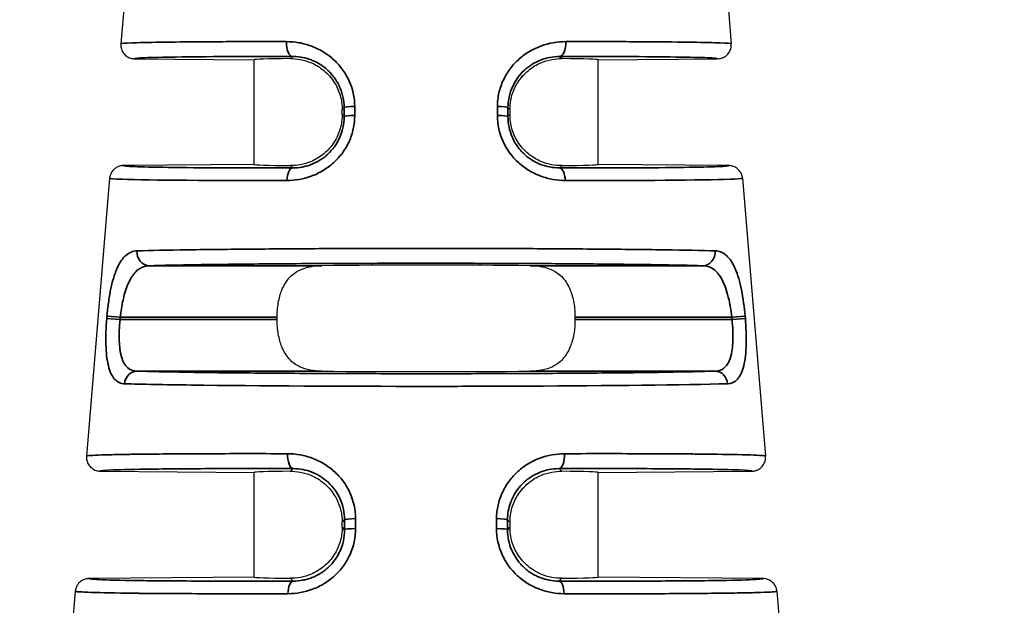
# Model space of a CAD drawing. Header units: millimetres. Extents: x 399 to 6233, y -1870 to 1602.
# Tile 354 of 656: x 4322.85 to 4337.17, y 649.03 to 657.54. Entities that reach past the tile are written whole.
import ezdxf

# ---------------------------------------------------------------- set-up
doc = ezdxf.new("R2010")
doc.units = ezdxf.units.MM
for name, color, linetype, lineweight in [('AM_5', 3, 'Continuous', 25), ('可見 (ISO)', 7, 'Continuous', 25), ('窄部可見 (ISO)', 7, 'Continuous', 35)]:
    doc.layers.add(name, color=color, linetype=linetype, lineweight=lineweight)
doc.layers.add('中繼線', color=7, linetype='Continuous')
doc.styles.add('尺寸標註', font='romans.shx', dxfattribs={"bigfont": 'CHINESET.SHX'})
doc.dimstyles.new('複本(2) CNS2-1$0', dxfattribs={"dimtxt": 2.75, "dimasz": 2.2, "dimexe": 1, "dimexo": 1, "dimgap": 1, "dimtad": 1, "dimtoh": 1, "dimdsep": 46, "dimtxsty": '尺寸標註', "dimcen": 0, "dimclrd": 2, "dimclre": 2, "dimclrt": 3, "dimadec": 0, "dimazin": 2, "dimtp": 0.1, "dimtm": 0.1, "dimtfac": 0.71, "dimtmove": 0, "dimatfit": 0, "dimfxl": 0, "dimlwd": 13, "dimlwe": 13, "dimarcsym": 0})

# ---------------------------------------------------------------- blocks, each defined once
blk = doc.blocks.new('*D204')
at = {"layer": 'AM_5', "color": 2, "lineweight": 13}
for p, q in [((4343.959, 661.639), (4343.959, 663.839)), ((4343.959, 663.839), (4364.471, 663.839)), ((4333.577, 659.439), (4344.959, 659.439)), ((4343.959, 640.628), (4343.959, 659.439)), ((4301.239, 640.628), (4344.959, 640.628)), ((4343.959, 638.428), (4343.959, 636.228))]:
    blk.add_line(p, q, dxfattribs=at)
at = {"layer": 'AM_5', "color": 2, "lineweight": -2}
for points in [[(4343.592, 661.639), (4344.326, 661.639), (4343.959, 659.439)], [(4343.592, 638.428), (4344.326, 638.428), (4343.959, 640.628)]]:
    blk.add_solid(points, dxfattribs=at)
at = {"layer": 'Defpoints', "color": 0, "lineweight": -2}
for p in [(4332.577, 659.439), (4343.959, 659.439), (4300.239, 640.628)]:
    blk.add_point(p, dxfattribs=at)
at = {"layer": 'AM_5', "color": 3, "insert": (4354.715, 666.214), "char_height": 2.75, "attachment_point": 5, "style": '尺寸標註'}
blk.add_mtext('18.8 REF.', dxfattribs=at)
blk = doc.blocks.new('90度接頭-正視')
at = {"layer": '可見 (ISO)'}
for p, q in [((17.627, 31.086), (17.463, 29.113)), ((26.173, 31.086), (26.337, 29.113)), ((17.661, 28.897), (19.4, 28.882)), ((19.4, 27.36), (19.4, 28.882)), ((24.4, 28.882), (26.139, 28.897)), ((24.4, 27.36), (24.4, 28.882)), ((20.68, 28.084), (20.68, 28.158)), ((23.12, 28.158), (23.12, 28.084)), ((19.4, 27.36), (17.498, 27.343)), ((26.302, 27.343), (24.4, 27.36)), ((17.3, 27.16), (16.964, 23.118)), ((26.5, 27.16), (26.836, 23.118)), ((19.735, 25.104), (19.735, 25.138)), ((24.065, 25.138), (24.065, 25.104)), ((17.162, 22.901), (19.4, 22.882)), ((19.4, 21.36), (19.4, 22.882)), ((24.4, 22.882), (26.638, 22.901)), ((24.4, 21.36), (24.4, 22.882)), ((20.68, 22.084), (20.68, 22.158)), ((23.12, 22.158), (23.12, 22.084)), ((19.4, 21.36), (16.998, 21.339)), ((26.802, 21.339), (24.4, 21.36)), ((16.801, 21.156), (16.45, 16.94)), ((26.999, 21.156), (27.35, 16.94))]:
    blk.add_line(p, q, dxfattribs=at)
for centre, major_axis, ratio, start_param, end_param in [((21.9, 28.86), (-2.5, 0.022), 0.013962, 5.621312, 6.283322), ((21.9, 28.86), (2.5, 0.022), 0.013962, 6.283049, 6.945058), ((21.9, 27.382), (-2.5, -0.022), 0.013962, 6.283049, 6.945058), ((21.9, 27.382), (2.5, -0.022), 0.013962, 5.621312, 6.283322), ((21.9, 25.86), (-2.5, 0), 0.013964, 4.061939, 5.362839), ((21.9, 24.382), (2.5, 0), 0.013964, 4.061939, 5.362839), ((21.9, 22.86), (-2.5, 0.022), 0.013962, 5.621312, 6.283322), ((21.9, 22.86), (2.5, 0.022), 0.013962, 6.283049, 6.945058), ((21.9, 21.382), (-2.5, -0.022), 0.013962, 6.283049, 6.945058), ((21.9, 21.382), (2.5, -0.022), 0.013962, 5.621312, 6.283322)]:
    blk.add_ellipse(centre, major_axis=major_axis, ratio=ratio, start_param=start_param, end_param=end_param, dxfattribs=at)
for points, knots in [([(17.463, 29.113), (17.461, 29.094), (17.463, 29.074), (17.472, 29.033), (17.48, 29.013), (17.504, 28.972), (17.522, 28.952), (17.561, 28.923), (17.58, 28.913), (17.62, 28.9), (17.64, 28.897), (17.661, 28.897)], [-0.03297962, -0.03297962, -0.03297962, -0.03297962, -0.02700153, -0.02700153, -0.02050581, -0.02050581, -0.01264571, -0.01264571, -0.00605896, -0.00605896, -0.00000005, -0.00000005, -0.00000005, -0.00000005]), ([(26.139, 28.897), (26.154, 28.897), (26.168, 28.899), (26.196, 28.905), (26.21, 28.91), (26.247, 28.928), (26.268, 28.943), (26.303, 28.981), (26.316, 29.003), (26.33, 29.042), (26.334, 29.056), (26.338, 29.085), (26.338, 29.099), (26.337, 29.113)], [-0.03296808, -0.03296808, -0.03296808, -0.03296808, -0.028735, -0.028735, -0.02419999, -0.02419999, -0.01648397, -0.01648397, -0.00876778, -0.00876778, -0.004233, -0.004233, -0.00000001, -0.00000001, -0.00000001, -0.00000001]), ([(19.928, 28.899), (20.02, 28.9), (20.123, 28.885), (20.29, 28.813), (20.354, 28.776), (20.471, 28.679), (20.525, 28.618), (20.6, 28.499), (20.631, 28.435), (20.671, 28.297), (20.68, 28.225), (20.68, 28.158)], [0.163151, 0.163151, 0.163151, 0.163151, 0.2094664, 0.2094664, 0.2339826, 0.2339826, 0.2584987, 0.2584987, 0.2786952, 0.2786952, 0.2988917, 0.2988917, 0.2988917, 0.2988917]), ([(23.12, 28.158), (23.12, 28.225), (23.129, 28.297), (23.169, 28.435), (23.2, 28.499), (23.275, 28.618), (23.329, 28.679), (23.446, 28.776), (23.51, 28.813), (23.677, 28.885), (23.78, 28.9), (23.872, 28.899)], [0.2987944, 0.2987944, 0.2987944, 0.2987944, 0.3189909, 0.3189909, 0.3391874, 0.3391874, 0.3637035, 0.3637035, 0.3882197, 0.3882197, 0.4345351, 0.4345351, 0.4345351, 0.4345351]), ([(20.68, 28.084), (20.68, 28.017), (20.671, 27.944), (20.631, 27.807), (20.6, 27.743), (20.525, 27.623), (20.471, 27.562), (20.354, 27.465), (20.29, 27.429), (20.123, 27.357), (20.02, 27.342), (19.928, 27.343)], [0.2987944, 0.2987944, 0.2987944, 0.2987944, 0.3189909, 0.3189909, 0.3391874, 0.3391874, 0.3637035, 0.3637035, 0.3882197, 0.3882197, 0.4345351, 0.4345351, 0.4345351, 0.4345351]), ([(23.872, 27.343), (23.78, 27.342), (23.677, 27.357), (23.51, 27.429), (23.446, 27.465), (23.329, 27.562), (23.275, 27.623), (23.2, 27.743), (23.169, 27.807), (23.129, 27.944), (23.12, 28.017), (23.12, 28.084)], [0.163151, 0.163151, 0.163151, 0.163151, 0.2094664, 0.2094664, 0.2339826, 0.2339826, 0.2584987, 0.2584987, 0.2786952, 0.2786952, 0.2988917, 0.2988917, 0.2988917, 0.2988917]), ([(17.498, 27.343), (17.48, 27.343), (17.462, 27.341), (17.426, 27.33), (17.409, 27.322), (17.37, 27.298), (17.351, 27.28), (17.326, 27.243), (17.317, 27.227), (17.305, 27.194), (17.302, 27.177), (17.3, 27.16)], [-0.02964124, -0.02964124, -0.02964124, -0.02964124, -0.0242333, -0.0242333, -0.01845321, -0.01845321, -0.01060101, -0.01060101, -0.0051283, -0.0051283, 0, 0, 0, 0]), ([(26.5, 27.16), (26.498, 27.177), (26.495, 27.194), (26.483, 27.227), (26.474, 27.243), (26.449, 27.28), (26.43, 27.298), (26.391, 27.322), (26.374, 27.33), (26.338, 27.341), (26.32, 27.343), (26.302, 27.343)], [-0.02964122, -0.02964122, -0.02964122, -0.02964122, -0.02451294, -0.02451294, -0.01904024, -0.01904024, -0.01118806, -0.01118806, -0.00540798, -0.00540798, -0.00000006, -0.00000006, -0.00000006, -0.00000006]), ([(19.735, 25.138), (19.735, 25.205), (19.74, 25.278), (19.764, 25.415), (19.782, 25.48), (19.831, 25.6), (19.867, 25.661), (19.956, 25.76), (20.008, 25.797), (20.159, 25.87), (20.268, 25.887), (20.386, 25.888)], [0.8964116, 0.8964116, 0.8964116, 0.8964116, 0.9166207, 0.9166207, 0.9368297, 0.9368297, 0.9614483, 0.9614483, 0.9860668, 0.9860668, 1.0317726, 1.0317726, 1.0317726, 1.0317726]), ([(23.414, 25.888), (23.532, 25.887), (23.641, 25.87), (23.792, 25.797), (23.844, 25.76), (23.933, 25.661), (23.969, 25.6), (24.018, 25.48), (24.036, 25.415), (24.06, 25.278), (24.065, 25.205), (24.065, 25.138)], [0.1634429, 0.1634429, 0.1634429, 0.1634429, 0.2091487, 0.2091487, 0.2337672, 0.2337672, 0.2583858, 0.2583858, 0.2785948, 0.2785948, 0.2988039, 0.2988039, 0.2988039, 0.2988039]), ([(20.386, 24.354), (20.268, 24.355), (20.159, 24.372), (20.008, 24.445), (19.956, 24.482), (19.867, 24.581), (19.831, 24.642), (19.782, 24.762), (19.764, 24.827), (19.74, 24.964), (19.735, 25.036), (19.735, 25.104)], [0.7610506, 0.7610506, 0.7610506, 0.7610506, 0.8067564, 0.8067564, 0.831375, 0.831375, 0.8559935, 0.8559935, 0.8762026, 0.8762026, 0.8964116, 0.8964116, 0.8964116, 0.8964116]), ([(24.065, 25.104), (24.065, 25.036), (24.06, 24.964), (24.036, 24.827), (24.018, 24.762), (23.969, 24.642), (23.933, 24.581), (23.844, 24.482), (23.792, 24.445), (23.641, 24.372), (23.532, 24.355), (23.414, 24.354)], [0.2988039, 0.2988039, 0.2988039, 0.2988039, 0.3190129, 0.3190129, 0.339222, 0.339222, 0.3638405, 0.3638405, 0.3884591, 0.3884591, 0.4341649, 0.4341649, 0.4341649, 0.4341649]), ([(16.964, 23.118), (16.962, 23.098), (16.964, 23.078), (16.973, 23.038), (16.981, 23.017), (17.005, 22.976), (17.023, 22.957), (17.061, 22.928), (17.081, 22.918), (17.121, 22.905), (17.141, 22.901), (17.162, 22.901)], [-0.03297961, -0.03297961, -0.03297961, -0.03297961, -0.02701652, -0.02701652, -0.02053765, -0.02053765, -0.01267881, -0.01267881, -0.00607455, -0.00607455, -0.00000007, -0.00000007, -0.00000007, -0.00000007]), ([(26.638, 22.901), (26.652, 22.901), (26.667, 22.903), (26.695, 22.909), (26.709, 22.914), (26.746, 22.932), (26.767, 22.947), (26.802, 22.985), (26.815, 23.008), (26.829, 23.046), (26.833, 23.061), (26.836, 23.083), (26.836, 23.09), (26.837, 23.108), (26.836, 23.117), (26.836, 23.118)], [-0.003142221, -0.003142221, -0.003142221, -0.003142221, -0.002754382, -0.002754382, -0.002338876, -0.002338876, -0.001631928, -0.001631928, -0.00092496, -0.00092496, -0.000509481, -0.000509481, -0.000311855, -0.000311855, -0.000000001, -0.000000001, -0.000000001, -0.000000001]), ([(19.928, 22.899), (20.02, 22.9), (20.123, 22.885), (20.29, 22.813), (20.354, 22.776), (20.471, 22.679), (20.525, 22.618), (20.6, 22.499), (20.631, 22.435), (20.671, 22.297), (20.68, 22.225), (20.68, 22.158)], [0.163151, 0.163151, 0.163151, 0.163151, 0.2094664, 0.2094664, 0.2339826, 0.2339826, 0.2584987, 0.2584987, 0.2786952, 0.2786952, 0.2988917, 0.2988917, 0.2988917, 0.2988917]), ([(23.12, 22.158), (23.12, 22.225), (23.129, 22.297), (23.169, 22.435), (23.2, 22.499), (23.275, 22.618), (23.329, 22.679), (23.446, 22.776), (23.51, 22.813), (23.677, 22.885), (23.78, 22.9), (23.872, 22.899)], [0.2987944, 0.2987944, 0.2987944, 0.2987944, 0.3189909, 0.3189909, 0.3391874, 0.3391874, 0.3637035, 0.3637035, 0.3882197, 0.3882197, 0.4345351, 0.4345351, 0.4345351, 0.4345351]), ([(20.68, 22.084), (20.68, 22.017), (20.671, 21.944), (20.631, 21.807), (20.6, 21.743), (20.525, 21.623), (20.471, 21.562), (20.354, 21.465), (20.29, 21.429), (20.123, 21.357), (20.02, 21.342), (19.928, 21.343)], [0.2987944, 0.2987944, 0.2987944, 0.2987944, 0.3189909, 0.3189909, 0.3391874, 0.3391874, 0.3637035, 0.3637035, 0.3882197, 0.3882197, 0.4345351, 0.4345351, 0.4345351, 0.4345351]), ([(23.872, 21.343), (23.78, 21.342), (23.677, 21.357), (23.51, 21.429), (23.446, 21.465), (23.329, 21.562), (23.275, 21.623), (23.2, 21.743), (23.169, 21.807), (23.129, 21.944), (23.12, 22.017), (23.12, 22.084)], [0.163151, 0.163151, 0.163151, 0.163151, 0.2094664, 0.2094664, 0.2339826, 0.2339826, 0.2584987, 0.2584987, 0.2786952, 0.2786952, 0.2988917, 0.2988917, 0.2988917, 0.2988917]), ([(16.998, 21.339), (16.98, 21.339), (16.962, 21.336), (16.926, 21.326), (16.909, 21.318), (16.87, 21.293), (16.851, 21.275), (16.826, 21.239), (16.817, 21.222), (16.806, 21.189), (16.802, 21.172), (16.801, 21.156)], [-0.02964123, -0.02964123, -0.02964123, -0.02964123, -0.02421649, -0.02421649, -0.01841793, -0.01841793, -0.01056708, -0.01056708, -0.00511213, -0.00511213, 0, 0, 0, 0]), ([(26.999, 21.156), (26.998, 21.172), (26.994, 21.189), (26.983, 21.222), (26.974, 21.239), (26.949, 21.275), (26.93, 21.293), (26.891, 21.318), (26.874, 21.326), (26.838, 21.336), (26.82, 21.339), (26.802, 21.339)], [-0.02964122, -0.02964122, -0.02964122, -0.02964122, -0.02452911, -0.02452911, -0.01907418, -0.01907418, -0.01122335, -0.01122335, -0.00542481, -0.00542481, -0.00000008, -0.00000008, -0.00000008, -0.00000008])]:
    blk.add_open_spline(points, degree=3, knots=knots, dxfattribs=at)
blk.add_open_spline([(26.836, 23.118), (26.836, 23.118), (26.836, 23.118), (26.836, 23.118)], degree=3, dxfattribs=at)
at = {"layer": '窄部可見 (ISO)'}
for p, q in [((19.928, 28.899), (19.959, 28.929)), ((23.841, 28.929), (23.872, 28.899)), ((20.863, 28.202), (20.863, 28.072)), ((22.937, 28.072), (22.937, 28.202)), ((20.709, 28.186), (20.68, 28.158)), ((20.68, 28.084), (20.709, 28.056)), ((20.709, 28.056), (20.709, 28.186)), ((23.12, 28.158), (23.091, 28.186)), ((23.091, 28.186), (23.091, 28.056)), ((23.091, 28.056), (23.12, 28.084)), ((19.962, 27.31), (19.928, 27.343)), ((23.872, 27.343), (23.838, 27.31)), ((17.876, 25.888), (20.386, 25.888)), ((23.414, 25.888), (25.924, 25.888)), ((17.258, 25.12), (17.261, 25.154)), ((17.258, 25.12), (17.452, 25.104)), ((17.261, 25.154), (17.455, 25.138)), ((17.455, 25.138), (17.452, 25.104)), ((17.452, 25.104), (19.735, 25.104)), ((19.735, 25.138), (17.455, 25.138)), ((26.345, 25.138), (24.065, 25.138)), ((24.065, 25.104), (26.348, 25.104)), ((26.345, 25.138), (26.539, 25.154)), ((26.348, 25.104), (26.345, 25.138)), ((26.348, 25.104), (26.542, 25.12)), ((26.539, 25.154), (26.542, 25.12)), ((20.386, 24.354), (17.697, 24.354)), ((26.103, 24.354), (23.414, 24.354)), ((19.928, 22.899), (19.967, 22.937)), ((23.833, 22.937), (23.872, 22.899)), ((20.716, 22.193), (20.68, 22.158)), ((20.716, 22.049), (20.716, 22.193)), ((20.875, 22.209), (20.875, 22.065)), ((22.925, 22.065), (22.925, 22.209)), ((23.12, 22.158), (23.084, 22.193)), ((23.084, 22.193), (23.084, 22.049)), ((20.68, 22.084), (20.716, 22.049)), ((23.084, 22.049), (23.12, 22.084)), ((19.97, 21.302), (19.928, 21.343)), ((23.872, 21.343), (23.83, 21.302))]:
    blk.add_line(p, q, dxfattribs=at)
for centre, major_axis, ratio, start_param, end_param in [((19.961, 29.129), (0, -0.2), 0.457959, 4.630069, 6.267479), ((23.839, 29.129), (0, -0.2), 0.457959, 0.015707, 1.653116), ((20.909, 28.186), (-0.2, 0), 0.085471, 4.943372, 6.269171), ((22.891, 28.186), (0.2, 0), 0.085471, 0.014014, 1.339813), ((20.909, 28.056), (-0.2, 0), 0.085457, 4.942748, 6.269171), ((22.891, 28.056), (0.2, 0), 0.085457, 0.014014, 1.340437), ((19.964, 27.11), (0, 0.2), 0.439652, 0.015546, 1.486943), ((23.836, 27.11), (0, 0.2), 0.439652, 4.796243, 6.26764), ((17.876, 26.088), (0.006, -0.2), 0.896154, 4.604085, 6.251716), ((25.924, 26.088), (-0.006, -0.2), 0.896154, 0.03147, 1.679101), ((17.697, 24.154), (0.006, 0.2), 0.904465, 0.032739, 1.514553), ((26.103, 24.154), (-0.006, 0.2), 0.904465, 4.768632, 6.250447), ((19.969, 23.137), (0, -0.2), 0.408157, 4.630381, 6.267891), ((23.831, 23.137), (0, -0.2), 0.408157, 0.015295, 1.652805), ((20.916, 22.193), (-0.2, 0), 0.084951, 4.917544, 6.269172), ((22.884, 22.193), (0.2, 0), 0.084951, 0.014013, 1.365641), ((20.916, 22.049), (-0.2, 0), 0.08494, 4.916991, 6.269172), ((22.884, 22.049), (0.2, 0), 0.08494, 0.014013, 1.366194), ((19.971, 21.102), (-0.001, 0.2), 0.393168, 0.015186, 1.486691), ((23.829, 21.102), (0.001, 0.2), 0.393168, 4.796495, 6.268)]:
    blk.add_ellipse(centre, major_axis=major_axis, ratio=ratio, start_param=start_param, end_param=end_param, dxfattribs=at)
for points, knots in [([(17.463, 29.113), (17.463, 29.119), (17.519, 29.124), (17.623, 29.128), (17.633, 29.128), (17.643, 29.128), (17.653, 29.129), (17.763, 29.133), (17.917, 29.136), (18.105, 29.138), (18.127, 29.139), (18.15, 29.139), (18.173, 29.139), (18.376, 29.142), (18.613, 29.144), (18.873, 29.145), (18.896, 29.145), (18.919, 29.145), (18.942, 29.145), (19.229, 29.146), (19.543, 29.146), (19.87, 29.146)], [0, 0, 0, 0, 0.228628, 0.228628, 0.228628, 0.25, 0.25, 0.25, 0.473508, 0.473508, 0.473508, 0.5, 0.5, 0.5, 0.730031, 0.730031, 0.730031, 0.75, 0.75, 0.75, 1, 1, 1, 1]), ([(19.87, 29.146), (19.931, 29.146), (19.991, 29.141), (20.08, 29.125), (20.109, 29.118), (20.168, 29.103), (20.195, 29.094), (20.285, 29.062), (20.341, 29.035), (20.422, 28.987), (20.448, 28.97), (20.498, 28.933), (20.522, 28.915), (20.595, 28.849), (20.639, 28.802), (20.716, 28.699), (20.749, 28.645), (20.834, 28.464), (20.863, 28.336), (20.863, 28.202)], [0, 0, 0, 0, 0.125, 0.125, 0.1875, 0.1875, 0.25, 0.25, 0.375, 0.375, 0.4375, 0.4375, 0.5, 0.5, 0.625, 0.625, 0.75, 0.75, 1, 1, 1, 1]), ([(22.937, 28.202), (22.937, 28.269), (22.945, 28.335), (22.973, 28.463), (22.996, 28.527), (23.051, 28.645), (23.084, 28.7), (23.142, 28.777), (23.163, 28.802), (23.207, 28.849), (23.231, 28.873), (23.302, 28.935), (23.352, 28.972), (23.433, 29.02), (23.46, 29.034), (23.517, 29.061), (23.548, 29.073), (23.69, 29.125), (23.808, 29.146), (23.93, 29.146)], [0, 0, 0, 0, 0.125, 0.125, 0.25, 0.25, 0.375, 0.375, 0.4375, 0.4375, 0.5, 0.5, 0.625, 0.625, 0.6875, 0.6875, 0.75, 0.75, 1, 1, 1, 1]), ([(23.93, 29.146), (24.257, 29.146), (24.571, 29.146), (24.858, 29.145), (24.881, 29.145), (24.904, 29.145), (24.927, 29.145), (25.187, 29.144), (25.424, 29.142), (25.627, 29.139), (25.65, 29.139), (25.673, 29.139), (25.695, 29.138), (25.883, 29.136), (26.037, 29.133), (26.147, 29.129), (26.157, 29.128), (26.167, 29.128), (26.177, 29.128), (26.281, 29.124), (26.337, 29.119), (26.337, 29.113)], [0, 0, 0, 0, 0.25, 0.25, 0.25, 0.269969, 0.269969, 0.269969, 0.5, 0.5, 0.5, 0.526492, 0.526492, 0.526492, 0.75, 0.75, 0.75, 0.771372, 0.771372, 0.771372, 1, 1, 1, 1]), ([(19.959, 28.929), (19.624, 28.93), (19.299, 28.93), (19.008, 28.928), (18.726, 28.927), (18.477, 28.925), (18.274, 28.922), (18.071, 28.919), (17.916, 28.916), (17.813, 28.911), (17.71, 28.907), (17.661, 28.902), (17.661, 28.897)], [3.058727, 3.058727, 3.058727, 3.058727, 3.339025, 3.339025, 3.339025, 3.609231, 3.609231, 3.609231, 3.879551, 3.879551, 3.879551, 4.153321, 4.153321, 4.153321, 4.153321]), ([(20.709, 28.186), (20.709, 28.239), (20.703, 28.292), (20.691, 28.343), (20.686, 28.369), (20.679, 28.394), (20.671, 28.418), (20.664, 28.44), (20.656, 28.461), (20.647, 28.482), (20.625, 28.531), (20.598, 28.578), (20.567, 28.621), (20.552, 28.641), (20.537, 28.661), (20.52, 28.679), (20.506, 28.695), (20.491, 28.71), (20.476, 28.725), (20.474, 28.727), (20.471, 28.729), (20.469, 28.731), (20.433, 28.764), (20.395, 28.793), (20.354, 28.818), (20.334, 28.831), (20.313, 28.842), (20.291, 28.853), (20.28, 28.858), (20.27, 28.863), (20.259, 28.868), (20.25, 28.871), (20.241, 28.875), (20.233, 28.879), (20.149, 28.911), (20.069, 28.927), (19.977, 28.929), (19.971, 28.929), (19.965, 28.929), (19.959, 28.929)], [0, 0, 0, 0, 0.125, 0.125, 0.125, 0.1875, 0.1875, 0.1875, 0.242432, 0.242432, 0.242432, 0.375, 0.375, 0.375, 0.4375, 0.4375, 0.4375, 0.491526, 0.491526, 0.491526, 0.5, 0.5, 0.5, 0.625, 0.625, 0.625, 0.6875, 0.6875, 0.6875, 0.71875, 0.71875, 0.71875, 0.742946, 0.742946, 0.742946, 0.984164, 0.984164, 0.984164, 1, 1, 1, 1]), ([(23.841, 28.929), (23.744, 28.929), (23.65, 28.911), (23.563, 28.876), (23.52, 28.859), (23.478, 28.838), (23.44, 28.814), (23.42, 28.802), (23.402, 28.789), (23.384, 28.775), (23.366, 28.762), (23.35, 28.748), (23.332, 28.732), (23.329, 28.73), (23.327, 28.728), (23.324, 28.725), (23.256, 28.66), (23.198, 28.581), (23.158, 28.49), (23.116, 28.397), (23.091, 28.293), (23.091, 28.186)], [0, 0, 0, 0, 0.25, 0.25, 0.25, 0.375, 0.375, 0.375, 0.4375, 0.4375, 0.4375, 0.5, 0.5, 0.5, 0.508472, 0.508472, 0.508472, 0.75, 0.75, 0.75, 1, 1, 1, 1]), ([(26.139, 28.897), (26.139, 28.902), (26.09, 28.907), (25.987, 28.911), (25.884, 28.916), (25.729, 28.919), (25.526, 28.922), (25.323, 28.925), (25.074, 28.927), (24.792, 28.928), (24.501, 28.93), (24.176, 28.93), (23.841, 28.929)], [2.129864, 2.129864, 2.129864, 2.129864, 2.403635, 2.403635, 2.403635, 2.673954, 2.673954, 2.673954, 2.94416, 2.94416, 2.94416, 3.224459, 3.224459, 3.224459, 3.224459]), ([(20.863, 28.072), (20.863, 28.006), (20.856, 27.942), (20.829, 27.815), (20.808, 27.752), (20.754, 27.633), (20.721, 27.578), (20.664, 27.5), (20.643, 27.475), (20.6, 27.427), (20.576, 27.403), (20.505, 27.34), (20.454, 27.302), (20.373, 27.254), (20.346, 27.239), (20.289, 27.212), (20.258, 27.199), (20.116, 27.147), (19.998, 27.126), (19.876, 27.126)], [0, 0, 0, 0, 0.125, 0.125, 0.25, 0.25, 0.375, 0.375, 0.4375, 0.4375, 0.5, 0.5, 0.625, 0.625, 0.6875, 0.6875, 0.75, 0.75, 1, 1, 1, 1]), ([(19.962, 27.31), (20.008, 27.31), (20.054, 27.314), (20.12, 27.326), (20.142, 27.331), (20.185, 27.343), (20.205, 27.349), (20.272, 27.375), (20.315, 27.396), (20.377, 27.434), (20.397, 27.448), (20.436, 27.478), (20.456, 27.495), (20.541, 27.574), (20.6, 27.653), (20.684, 27.838), (20.709, 27.944), (20.709, 28.056)], [0, 0, 0, 0, 0.125, 0.125, 0.1875, 0.1875, 0.25, 0.25, 0.375, 0.375, 0.4375, 0.4375, 0.5, 0.5, 0.75, 0.75, 1, 1, 1, 1]), ([(23.924, 27.126), (23.863, 27.126), (23.803, 27.132), (23.714, 27.147), (23.685, 27.154), (23.627, 27.17), (23.6, 27.178), (23.51, 27.211), (23.453, 27.238), (23.372, 27.287), (23.346, 27.304), (23.295, 27.342), (23.272, 27.361), (23.149, 27.471), (23.074, 27.573), (22.964, 27.814), (22.937, 27.941), (22.937, 28.072)], [0, 0, 0, 0, 0.125, 0.125, 0.1875, 0.1875, 0.25, 0.25, 0.375, 0.375, 0.4375, 0.4375, 0.5, 0.5, 0.75, 0.75, 1, 1, 1, 1]), ([(23.091, 28.056), (23.091, 27.951), (23.113, 27.851), (23.151, 27.762), (23.153, 27.757), (23.155, 27.752), (23.158, 27.746), (23.189, 27.677), (23.231, 27.615), (23.277, 27.562), (23.291, 27.546), (23.305, 27.532), (23.32, 27.517), (23.339, 27.499), (23.361, 27.48), (23.383, 27.463), (23.402, 27.449), (23.422, 27.435), (23.443, 27.422), (23.464, 27.409), (23.485, 27.397), (23.506, 27.387), (23.517, 27.381), (23.529, 27.376), (23.54, 27.371), (23.548, 27.367), (23.557, 27.364), (23.565, 27.361), (23.653, 27.327), (23.743, 27.31), (23.838, 27.31)], [0, 0, 0, 0, 0.235395, 0.235395, 0.235395, 0.25, 0.25, 0.25, 0.4375, 0.4375, 0.4375, 0.492495, 0.492495, 0.492495, 0.5625, 0.5625, 0.5625, 0.625, 0.625, 0.625, 0.6875, 0.6875, 0.6875, 0.71875, 0.71875, 0.71875, 0.74263, 0.74263, 0.74263, 1, 1, 1, 1]), ([(17.498, 27.343), (17.497, 27.338), (17.549, 27.333), (17.66, 27.328), (17.77, 27.324), (17.937, 27.32), (18.155, 27.317), (18.372, 27.314), (18.641, 27.311), (18.942, 27.31), (19.256, 27.309), (19.604, 27.309), (19.962, 27.31)], [5.269156, 5.269156, 5.269156, 5.269156, 5.54884, 5.54884, 5.54884, 5.824577, 5.824577, 5.824577, 6.100194, 6.100194, 6.100194, 6.386537, 6.386537, 6.386537, 6.386537]), ([(23.838, 27.31), (24.196, 27.309), (24.544, 27.309), (24.858, 27.31), (25.159, 27.311), (25.428, 27.314), (25.645, 27.317), (25.863, 27.32), (26.03, 27.324), (26.14, 27.328), (26.251, 27.333), (26.303, 27.338), (26.302, 27.343)], [6.179833, 6.179833, 6.179833, 6.179833, 6.466177, 6.466177, 6.466177, 6.741793, 6.741793, 6.741793, 7.017531, 7.017531, 7.017531, 7.297215, 7.297215, 7.297215, 7.297215]), ([(19.876, 27.126), (18.817, 27.124), (17.871, 27.13), (17.487, 27.144), (17.365, 27.149), (17.3, 27.154), (17.3, 27.16)], [0, 0, 0, 0, 0.760219, 0.760219, 0.760219, 1, 1, 1, 1]), ([(26.5, 27.16), (26.501, 27.141), (25.822, 27.13), (24.878, 27.127), (24.581, 27.126), (24.258, 27.126), (23.924, 27.126)], [0, 0, 0, 0, 0.760219, 0.760219, 0.760219, 1, 1, 1, 1]), ([(17.261, 25.154), (17.267, 25.221), (17.274, 25.286), (17.292, 25.413), (17.302, 25.476), (17.326, 25.594), (17.34, 25.649), (17.362, 25.726), (17.37, 25.751), (17.387, 25.799), (17.396, 25.822), (17.424, 25.886), (17.443, 25.923), (17.475, 25.971), (17.487, 25.986), (17.51, 26.014), (17.522, 26.026), (17.583, 26.08), (17.637, 26.103), (17.697, 26.104)], [0, 0, 0, 0, 0.125, 0.125, 0.25, 0.25, 0.375, 0.375, 0.4375, 0.4375, 0.5, 0.5, 0.625, 0.625, 0.6875, 0.6875, 0.75, 0.75, 1, 1, 1, 1]), ([(17.697, 26.104), (17.894, 26.11), (18.144, 26.114), (18.428, 26.118), (18.454, 26.119), (18.48, 26.119), (18.507, 26.12), (18.787, 26.123), (19.098, 26.127), (19.426, 26.129), (19.47, 26.13), (19.513, 26.13), (19.557, 26.13), (19.899, 26.133), (20.255, 26.135), (20.614, 26.137), (20.651, 26.137), (20.688, 26.137), (20.724, 26.137), (21.12, 26.138), (21.517, 26.139), (21.9, 26.139), (22.283, 26.139), (22.68, 26.138), (23.076, 26.137), (23.113, 26.137), (23.149, 26.137), (23.186, 26.137), (23.545, 26.135), (23.901, 26.133), (24.243, 26.13), (24.287, 26.13), (24.33, 26.13), (24.374, 26.129), (24.702, 26.127), (25.013, 26.123), (25.293, 26.12), (25.32, 26.119), (25.346, 26.119), (25.372, 26.118), (25.656, 26.114), (25.906, 26.11), (26.103, 26.104)], [0, 0, 0, 0, 0.114631, 0.114631, 0.114631, 0.125, 0.125, 0.125, 0.235387, 0.235387, 0.235387, 0.25, 0.25, 0.25, 0.363356, 0.363356, 0.363356, 0.375, 0.375, 0.375, 0.5, 0.5, 0.5, 0.625, 0.625, 0.625, 0.636633, 0.636633, 0.636633, 0.75, 0.75, 0.75, 0.764605, 0.764605, 0.764605, 0.875, 0.875, 0.875, 0.885366, 0.885366, 0.885366, 1, 1, 1, 1]), ([(26.103, 26.104), (26.133, 26.103), (26.162, 26.097), (26.202, 26.081), (26.216, 26.074), (26.241, 26.057), (26.253, 26.048), (26.291, 26.014), (26.314, 25.987), (26.346, 25.938), (26.357, 25.921), (26.376, 25.884), (26.385, 25.865), (26.414, 25.799), (26.43, 25.751), (26.46, 25.649), (26.473, 25.595), (26.51, 25.414), (26.527, 25.287), (26.539, 25.154)], [0, 0, 0, 0, 0.125, 0.125, 0.1875, 0.1875, 0.25, 0.25, 0.375, 0.375, 0.4375, 0.4375, 0.5, 0.5, 0.625, 0.625, 0.75, 0.75, 1, 1, 1, 1]), ([(25.924, 25.888), (25.74, 25.893), (25.503, 25.898), (24.944, 25.906), (24.622, 25.91), (23.915, 25.916), (23.531, 25.919), (22.732, 25.922), (22.316, 25.923), (21.484, 25.923), (21.068, 25.922), (20.269, 25.919), (19.885, 25.916), (19.178, 25.91), (18.856, 25.906), (18.297, 25.898), (18.06, 25.893), (17.876, 25.888)], [2.030409, 2.030409, 2.030409, 2.030409, 2.308205, 2.308205, 2.586001, 2.586001, 2.863797, 2.863797, 3.141593, 3.141593, 3.419389, 3.419389, 3.697185, 3.697185, 3.97498, 3.97498, 4.252776, 4.252776, 4.252776, 4.252776]), ([(17.876, 25.888), (17.815, 25.886), (17.761, 25.866), (17.715, 25.83), (17.691, 25.812), (17.67, 25.791), (17.65, 25.766), (17.64, 25.753), (17.631, 25.74), (17.622, 25.726), (17.617, 25.719), (17.613, 25.712), (17.608, 25.705), (17.604, 25.697), (17.6, 25.691), (17.596, 25.682), (17.563, 25.621), (17.536, 25.546), (17.513, 25.462), (17.507, 25.437), (17.501, 25.412), (17.495, 25.386), (17.478, 25.307), (17.464, 25.223), (17.455, 25.138)], [0, 0, 0, 0, 0.25, 0.25, 0.25, 0.375, 0.375, 0.375, 0.4375, 0.4375, 0.4375, 0.46875, 0.46875, 0.46875, 0.5, 0.5, 0.5, 0.729105, 0.729105, 0.729105, 0.796829, 0.796829, 0.796829, 1, 1, 1, 1]), ([(26.345, 25.138), (26.339, 25.19), (26.332, 25.242), (26.323, 25.293), (26.319, 25.318), (26.314, 25.343), (26.309, 25.368), (26.304, 25.39), (26.299, 25.411), (26.294, 25.432), (26.282, 25.481), (26.268, 25.528), (26.253, 25.57), (26.239, 25.609), (26.224, 25.644), (26.207, 25.676), (26.189, 25.711), (26.169, 25.743), (26.147, 25.77), (26.137, 25.783), (26.126, 25.795), (26.115, 25.806), (26.109, 25.811), (26.103, 25.816), (26.098, 25.821), (26.093, 25.825), (26.088, 25.829), (26.083, 25.833), (26.039, 25.865), (25.994, 25.883), (25.939, 25.887), (25.934, 25.887), (25.929, 25.888), (25.924, 25.888)], [0, 0, 0, 0, 0.125, 0.125, 0.125, 0.1875, 0.1875, 0.1875, 0.243967, 0.243967, 0.243967, 0.375, 0.375, 0.375, 0.492562, 0.492562, 0.492562, 0.625, 0.625, 0.625, 0.6875, 0.6875, 0.6875, 0.71875, 0.71875, 0.71875, 0.743814, 0.743814, 0.743814, 0.98012, 0.98012, 0.98012, 1, 1, 1, 1]), ([(17.517, 24.171), (17.488, 24.171), (17.462, 24.177), (17.426, 24.194), (17.415, 24.201), (17.393, 24.218), (17.383, 24.227), (17.352, 24.26), (17.335, 24.288), (17.304, 24.354), (17.292, 24.39), (17.26, 24.523), (17.249, 24.624), (17.242, 24.865), (17.247, 24.99), (17.258, 25.12)], [0, 0, 0, 0, 0.125, 0.125, 0.1875, 0.1875, 0.25, 0.25, 0.375, 0.375, 0.5, 0.5, 0.75, 0.75, 1, 1, 1, 1]), ([(17.452, 25.104), (17.44, 24.994), (17.436, 24.889), (17.441, 24.751), (17.445, 24.708), (17.453, 24.649), (17.456, 24.63), (17.463, 24.595), (17.467, 24.579), (17.482, 24.528), (17.494, 24.498), (17.516, 24.459), (17.524, 24.447), (17.541, 24.425), (17.551, 24.415), (17.596, 24.374), (17.641, 24.355), (17.697, 24.354)], [0, 0, 0, 0, 0.25, 0.25, 0.375, 0.375, 0.4375, 0.4375, 0.5, 0.5, 0.625, 0.625, 0.6875, 0.6875, 0.75, 0.75, 1, 1, 1, 1]), ([(26.103, 24.354), (26.131, 24.355), (26.156, 24.36), (26.19, 24.373), (26.201, 24.378), (26.221, 24.391), (26.23, 24.397), (26.259, 24.424), (26.276, 24.445), (26.298, 24.484), (26.305, 24.498), (26.317, 24.528), (26.323, 24.546), (26.346, 24.625), (26.357, 24.704), (26.364, 24.889), (26.36, 24.994), (26.348, 25.104)], [0, 0, 0, 0, 0.125, 0.125, 0.1875, 0.1875, 0.25, 0.25, 0.375, 0.375, 0.4375, 0.4375, 0.5, 0.5, 0.75, 0.75, 1, 1, 1, 1]), ([(26.542, 25.12), (26.547, 25.055), (26.551, 24.991), (26.555, 24.865), (26.556, 24.803), (26.553, 24.684), (26.549, 24.629), (26.537, 24.526), (26.529, 24.476), (26.508, 24.391), (26.495, 24.353), (26.473, 24.304), (26.465, 24.289), (26.447, 24.261), (26.437, 24.248), (26.388, 24.194), (26.34, 24.172), (26.283, 24.171)], [0, 0, 0, 0, 0.125, 0.125, 0.25, 0.25, 0.375, 0.375, 0.5, 0.5, 0.625, 0.625, 0.6875, 0.6875, 0.75, 0.75, 1, 1, 1, 1]), ([(17.697, 24.354), (17.884, 24.348), (18.126, 24.343), (18.706, 24.334), (19.042, 24.33), (19.781, 24.324), (20.184, 24.321), (21.025, 24.318), (21.462, 24.317), (22.338, 24.317), (22.775, 24.318), (23.616, 24.321), (24.019, 24.324), (24.758, 24.33), (25.094, 24.334), (25.674, 24.343), (25.916, 24.348), (26.103, 24.354)], [5.152893, 5.152893, 5.152893, 5.152893, 5.435466, 5.435466, 5.718039, 5.718039, 6.000612, 6.000612, 6.283185, 6.283185, 6.565758, 6.565758, 6.848331, 6.848331, 7.130904, 7.130904, 7.413478, 7.413478, 7.413478, 7.413478]), ([(26.283, 24.171), (25.673, 24.153), (24.54, 24.142), (23.384, 24.137), (23.3, 24.136), (23.215, 24.136), (23.13, 24.136), (22.715, 24.134), (22.3, 24.133), (21.9, 24.133), (20.751, 24.133), (19.462, 24.14), (18.484, 24.152), (18.098, 24.157), (17.764, 24.164), (17.517, 24.171)], [0, 0, 0, 0, 0.349416, 0.349416, 0.349416, 0.375, 0.375, 0.375, 0.5, 0.5, 0.5, 0.858469, 0.858469, 0.858469, 1, 1, 1, 1]), ([(16.964, 23.118), (16.965, 23.125), (17.046, 23.131), (17.256, 23.138), (17.341, 23.14), (17.486, 23.143), (17.537, 23.144), (17.618, 23.145), (17.66, 23.146), (17.71, 23.146), (17.731, 23.147), (17.746, 23.147), (17.752, 23.147), (18.022, 23.15), (18.34, 23.152), (19.06, 23.155), (19.462, 23.155), (19.887, 23.154)], [0, 0, 0, 0, 0.25, 0.25, 0.375, 0.375, 0.4375, 0.4375, 0.46875, 0.484375, 0.492188, 0.492188, 0.5, 0.5, 0.75, 0.75, 1, 1, 1, 1]), ([(19.887, 23.154), (19.949, 23.154), (20.04, 23.145), (20.129, 23.125), (20.188, 23.109), (20.216, 23.1), (20.305, 23.067), (20.362, 23.04), (20.468, 22.975), (20.517, 22.939), (20.613, 22.852), (20.657, 22.805), (20.732, 22.702), (20.764, 22.648), (20.847, 22.468), (20.875, 22.342), (20.875, 22.209)], [0, 0, 0, 0, 0.125, 0.1875, 0.1875, 0.25, 0.25, 0.375, 0.375, 0.5, 0.5, 0.625, 0.625, 0.75, 0.75, 1, 1, 1, 1]), ([(22.925, 22.209), (22.925, 22.276), (22.932, 22.34), (22.96, 22.467), (22.982, 22.53), (23.036, 22.648), (23.068, 22.703), (23.125, 22.78), (23.145, 22.804), (23.189, 22.852), (23.212, 22.875), (23.283, 22.939), (23.333, 22.976), (23.413, 23.024), (23.44, 23.039), (23.497, 23.066), (23.527, 23.079), (23.67, 23.132), (23.789, 23.153), (23.913, 23.154)], [0, 0, 0, 0, 0.125, 0.125, 0.25, 0.25, 0.375, 0.375, 0.4375, 0.4375, 0.5, 0.5, 0.625, 0.625, 0.6875, 0.6875, 0.75, 0.75, 1, 1, 1, 1]), ([(23.913, 23.154), (24.338, 23.155), (24.74, 23.155), (25.28, 23.153), (25.45, 23.152), (25.686, 23.151), (25.761, 23.15), (25.87, 23.149), (25.922, 23.148), (25.982, 23.148), (26.007, 23.148), (26.024, 23.147), (26.033, 23.147), (26.275, 23.144), (26.474, 23.14), (26.754, 23.131), (26.835, 23.125), (26.836, 23.118)], [0, 0, 0, 0, 0.25, 0.25, 0.375, 0.375, 0.4375, 0.4375, 0.46875, 0.484375, 0.492188, 0.492188, 0.5, 0.5, 0.75, 0.75, 1, 1, 1, 1]), ([(19.967, 22.937), (19.565, 22.938), (19.17, 22.938), (18.813, 22.937), (18.471, 22.936), (18.165, 22.934), (17.916, 22.93), (17.667, 22.927), (17.476, 22.923), (17.35, 22.918), (17.222, 22.913), (17.162, 22.907), (17.162, 22.901)], [3.003464, 3.003464, 3.003464, 3.003464, 3.298427, 3.298427, 3.298427, 3.581718, 3.581718, 3.581718, 3.865141, 3.865141, 3.865141, 4.153252, 4.153252, 4.153252, 4.153252]), ([(20.716, 22.193), (20.716, 22.298), (20.693, 22.401), (20.611, 22.586), (20.551, 22.668), (20.446, 22.767), (20.407, 22.797), (20.346, 22.835), (20.315, 22.853), (20.282, 22.868), (20.26, 22.878), (20.248, 22.883), (20.157, 22.918), (20.065, 22.937), (19.967, 22.937)], [0, 0, 0, 0, 0.25, 0.25, 0.5, 0.5, 0.625, 0.625, 0.6875, 0.71875, 0.71875, 0.75, 0.75, 1, 1, 1, 1]), ([(23.833, 22.937), (23.734, 22.937), (23.638, 22.917), (23.551, 22.882), (23.507, 22.864), (23.466, 22.843), (23.427, 22.818), (23.408, 22.806), (23.389, 22.793), (23.371, 22.779), (23.353, 22.765), (23.338, 22.752), (23.32, 22.735), (23.255, 22.674), (23.2, 22.6), (23.16, 22.517), (23.148, 22.492), (23.137, 22.467), (23.128, 22.441), (23.1, 22.363), (23.084, 22.279), (23.084, 22.193)], [0, 0, 0, 0, 0.25, 0.25, 0.25, 0.375, 0.375, 0.375, 0.4375, 0.4375, 0.4375, 0.5, 0.5, 0.5, 0.728256, 0.728256, 0.728256, 0.796192, 0.796192, 0.796192, 1, 1, 1, 1]), ([(26.638, 22.901), (26.638, 22.907), (26.578, 22.913), (26.45, 22.918), (26.324, 22.923), (26.133, 22.927), (25.884, 22.93), (25.635, 22.934), (25.329, 22.936), (24.987, 22.937), (24.63, 22.938), (24.235, 22.938), (23.833, 22.937)], [2.129933, 2.129933, 2.129933, 2.129933, 2.418044, 2.418044, 2.418044, 2.701467, 2.701467, 2.701467, 2.984758, 2.984758, 2.984758, 3.279722, 3.279722, 3.279722, 3.279722]), ([(20.875, 22.065), (20.876, 21.935), (20.848, 21.807), (20.768, 21.63), (20.736, 21.574), (20.661, 21.471), (20.617, 21.422), (20.523, 21.336), (20.473, 21.298), (20.393, 21.249), (20.365, 21.234), (20.308, 21.207), (20.278, 21.194), (20.135, 21.14), (20.016, 21.119), (19.893, 21.118)], [0, 0, 0, 0, 0.25, 0.25, 0.375, 0.375, 0.5, 0.5, 0.625, 0.625, 0.6875, 0.6875, 0.75, 0.75, 1, 1, 1, 1]), ([(19.97, 21.302), (20.017, 21.302), (20.063, 21.306), (20.131, 21.319), (20.153, 21.324), (20.197, 21.337), (20.217, 21.343), (20.284, 21.369), (20.327, 21.391), (20.389, 21.43), (20.409, 21.444), (20.448, 21.474), (20.468, 21.492), (20.551, 21.57), (20.609, 21.649), (20.692, 21.833), (20.716, 21.938), (20.716, 22.049)], [0, 0, 0, 0, 0.125, 0.125, 0.1875, 0.1875, 0.25, 0.25, 0.375, 0.375, 0.4375, 0.4375, 0.5, 0.5, 0.75, 0.75, 1, 1, 1, 1]), ([(23.907, 21.118), (23.846, 21.119), (23.785, 21.124), (23.696, 21.14), (23.666, 21.147), (23.608, 21.163), (23.58, 21.172), (23.49, 21.206), (23.433, 21.233), (23.326, 21.299), (23.277, 21.335), (23.133, 21.468), (23.058, 21.57), (22.951, 21.81), (22.924, 21.935), (22.925, 22.065)], [0, 0, 0, 0, 0.125, 0.125, 0.1875, 0.1875, 0.25, 0.25, 0.375, 0.375, 0.5, 0.5, 0.75, 0.75, 1, 1, 1, 1]), ([(23.084, 22.049), (23.084, 21.945), (23.106, 21.845), (23.143, 21.757), (23.145, 21.752), (23.147, 21.747), (23.15, 21.741), (23.181, 21.673), (23.221, 21.611), (23.267, 21.558), (23.281, 21.542), (23.294, 21.528), (23.31, 21.513), (23.329, 21.494), (23.35, 21.476), (23.371, 21.46), (23.39, 21.444), (23.41, 21.43), (23.431, 21.417), (23.452, 21.404), (23.473, 21.392), (23.494, 21.382), (23.505, 21.376), (23.516, 21.371), (23.528, 21.366), (23.533, 21.363), (23.539, 21.361), (23.544, 21.359), (23.548, 21.357), (23.551, 21.356), (23.554, 21.355), (23.642, 21.32), (23.734, 21.302), (23.83, 21.302)], [0, 0, 0, 0, 0.235782, 0.235782, 0.235782, 0.25, 0.25, 0.25, 0.4375, 0.4375, 0.4375, 0.494125, 0.494125, 0.494125, 0.5625, 0.5625, 0.5625, 0.625, 0.625, 0.625, 0.6875, 0.6875, 0.6875, 0.71875, 0.71875, 0.71875, 0.734375, 0.734375, 0.734375, 0.744055, 0.744055, 0.744055, 1, 1, 1, 1]), ([(16.998, 21.339), (16.998, 21.333), (17.061, 21.327), (17.196, 21.321), (17.329, 21.316), (17.532, 21.312), (17.796, 21.308), (18.06, 21.305), (18.385, 21.303), (18.748, 21.302), (19.126, 21.301), (19.545, 21.301), (19.97, 21.302)], [5.269221, 5.269221, 5.269221, 5.269221, 5.5622, 5.5622, 5.5622, 5.850036, 5.850036, 5.850036, 6.137734, 6.137734, 6.137734, 6.437673, 6.437673, 6.437673, 6.437673]), ([(23.83, 21.302), (24.255, 21.301), (24.674, 21.301), (25.052, 21.302), (25.415, 21.303), (25.74, 21.305), (26.004, 21.308), (26.268, 21.312), (26.471, 21.316), (26.604, 21.321), (26.739, 21.327), (26.802, 21.333), (26.802, 21.339)], [6.128697, 6.128697, 6.128697, 6.128697, 6.428636, 6.428636, 6.428636, 6.716335, 6.716335, 6.716335, 7.00417, 7.00417, 7.00417, 7.29715, 7.29715, 7.29715, 7.29715]), ([(19.893, 21.118), (19.443, 21.117), (19.018, 21.117), (18.446, 21.119), (18.267, 21.12), (18.017, 21.121), (17.937, 21.122), (17.822, 21.123), (17.766, 21.123), (17.703, 21.124), (17.677, 21.124), (17.659, 21.125), (17.65, 21.125), (17.393, 21.128), (17.182, 21.132), (16.885, 21.142), (16.8, 21.148), (16.801, 21.156)], [0, 0, 0, 0, 0.25, 0.25, 0.375, 0.375, 0.4375, 0.4375, 0.46875, 0.484375, 0.492188, 0.492188, 0.5, 0.5, 0.75, 0.75, 1, 1, 1, 1]), ([(26.999, 21.156), (27, 21.148), (26.915, 21.142), (26.692, 21.134), (26.603, 21.132), (26.449, 21.129), (26.395, 21.128), (26.309, 21.127), (26.265, 21.126), (26.212, 21.126), (26.189, 21.125), (26.174, 21.125), (26.167, 21.125), (25.882, 21.122), (25.544, 21.119), (24.782, 21.117), (24.357, 21.117), (23.907, 21.118)], [0, 0, 0, 0, 0.25, 0.25, 0.375, 0.375, 0.4375, 0.4375, 0.46875, 0.484375, 0.492188, 0.492188, 0.5, 0.5, 0.75, 0.75, 1, 1, 1, 1])]:
    blk.add_open_spline(points, degree=3, knots=knots, dxfattribs=at)

msp = doc.modelspace()

# ---------------------------------------------------------------- block references
at = {"layer": '中繼線'}
msp.add_blockref('90度接頭-正視', (4306.859, 628.078), dxfattribs=at)

# ---------------------------------------------------------------- dimensions: what is measured, and where the dimension line sits
at = {"layer": 'AM_5'}
dim = msp.add_linear_dim(base=(4343.959, 659.439), p1=(4300.239, 640.628), p2=(4332.577, 659.439), angle=90, text='<> REF.', dimstyle='複本(2) CNS2-1$0', override={"dimdec": 1}, dxfattribs=at)
dim.commit()
dim.dimension.update_dxf_attribs({"geometry": '*D204', "text_midpoint": (4354.715, 663.839), "dimtype": 160})

doc.saveas('drawing.dxf')
